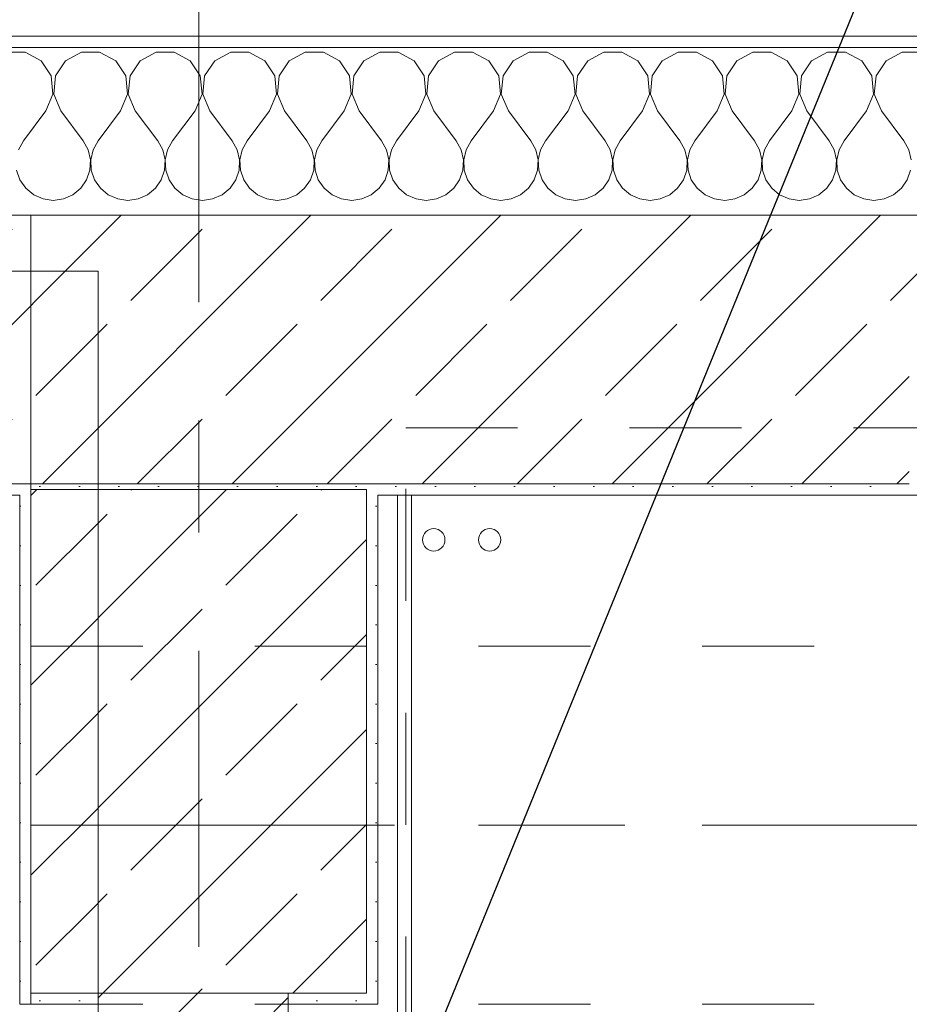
# Model space of a CAD drawing. Header units: metres. Extents: x -4 to 100, y -11 to 17.
# Tile 567 of 656: x 50.77 to 51.565, y 12.99 to 13.87. Entities that reach past the tile are written whole.
import ezdxf

# ---------------------------------------------------------------- set-up
doc = ezdxf.new("R2010")
doc.units = ezdxf.units.M
doc.header["$MEASUREMENT"] = 0
for name, pattern in [('Achse', [0.2, 0.1, -0.05, 0, -0.05]), ('Strichlinie doppelt', [0.546806, 0.264583, -0.105833, 0.070556, -0.105833]), ('Untersicht', [0.1, 0.075, -0.025]), ('Wipeout_Contour', [1, 0, -1])]:
    doc.linetypes.add(name, pattern=pattern)
for name, color, linetype in [('152 - Bemaßung_ Beschriftung.Ausbau', 7, 'Continuous'), ('451 - Universal.Achsen Raster', 7, 'Continuous'), ('603 - Struktur.Bodenplatte_ Decke Roh', 7, 'Continuous'), ('604 - Struktur.Wand Aussen', 7, 'Continuous'), ('605 - Struktur.Wand Innen', 7, 'Continuous'), ('607 - Struktur.Stütze', 7, 'Continuous'), ('608 - Struktur.Träger', 7, 'Continuous'), ('610 - Struktur.Treppe_ Rampe', 7, 'Continuous'), ('650 - Abdeckung.Fußboden Aufbau', 7, 'Continuous'), ('801 - HKLSE.Heizung_ Klima_ Lüftung', 7, 'Continuous'), ('Neubau_606 - Struktur.Wand Innen Ausbau', 7, 'Continuous'), ('Neubau_653 - Abdeckung.TB Verkofferung', 7, 'Continuous')]:
    doc.layers.add(name, color=color, linetype=linetype)
doc.styles.add('ERSTELLTER_STIL_2', font='txt')
doc.dimstyles.new('ERSTELLTER_STIL__5', dxfattribs={"dimtxt": 0.1, "dimasz": 0.0532, "dimexe": 0.18, "dimexo": 0.0625, "dimgap": 0, "dimtad": 1, "dimtih": 1, "dimtoh": 1, "dimzin": 0, "dimdsep": 46, "dimtxsty": 'ERSTELLTER_STIL_2', "dimblk": 'ARROWHEAD_2', "dimblk1": 'ARROWHEAD_2', "dimblk2": 'ARROWHEAD_2', "dimcen": 0.09, "dimse1": 1, "dimse2": 1, "dimclrd": 7, "dimclre": 7, "dimclrt": 7, "dimazin": 0, "dimtfac": 1, "dimtdec": 4, "dimtmove": 0, "dimatfit": 3, "dimfxl": 1, "dimtolj": 1, "dimtzin": 0, "dimarcsym": 0})
doc.dimstyles.new('ERSTELLTER_STIL__7', dxfattribs={"dimtxt": 0.18, "dimasz": 0.00912, "dimexe": 0.18, "dimexo": 0.0625, "dimgap": 0, "dimtad": 0, "dimtih": 1, "dimtoh": 1, "dimdec": 4, "dimzin": 0, "dimdsep": 46, "dimcen": 0.09, "dimadec": 0, "dimazin": 0, "dimtfac": 1, "dimtdec": 4, "dimtmove": 0, "dimatfit": 3, "dimldrblk": 'ARROWHEAD_11', "dimfxl": 1, "dimtolj": 1, "dimtzin": 0, "dimarcsym": 0})
doc.dimstyles.new('ERSTELLTER_STIL__8', dxfattribs={"dimtxt": 0.18, "dimasz": 0.03648, "dimexe": 0.18, "dimexo": 0.0625, "dimgap": 0, "dimtad": 0, "dimtih": 1, "dimtoh": 1, "dimdec": 4, "dimzin": 0, "dimdsep": 46, "dimcen": 0.09, "dimadec": 0, "dimazin": 0, "dimtfac": 1, "dimtdec": 4, "dimtmove": 0, "dimatfit": 3, "dimldrblk": 'ARROWHEAD_11', "dimfxl": 1, "dimtolj": 1, "dimtzin": 0, "dimarcsym": 0})
pattern_1 = [(45, (0, 0), (-0.08485281, 0.08485281), []), (45, (-0.04243, 0.04243), (-0.08485281, 0.08485281), [0.09, -0.03])]
pattern_2 = [(45, (0, 0), (-0.01767767, 0.01767767), [0, -0.025])]

# ---------------------------------------------------------------- blocks, each defined once
blk = doc.blocks.new('*X76')
at = {"layer": '604 - Struktur.Wand Aussen', "color": 7, "linetype": 'Continuous', "lineweight": 5}
for p, q in [((50.77479, 13.84066), (50.75855, 13.84066)), ((50.7891, 13.83299), (50.77479, 13.84066)), ((50.82521, 13.84066), (50.8109, 13.83299)), ((50.84145, 13.84066), (50.82521, 13.84066)), ((50.85576, 13.83299), (50.84145, 13.84066)), ((50.89188, 13.84066), (50.87757, 13.83299)), ((50.90812, 13.84066), (50.89188, 13.84066)), ((50.92243, 13.83299), (50.90812, 13.84066)), ((50.95855, 13.84066), (50.94424, 13.83299)), ((50.97479, 13.84066), (50.95855, 13.84066)), ((50.9891, 13.83299), (50.97479, 13.84066)), ((51.02521, 13.84066), (51.0109, 13.83299)), ((51.04145, 13.84066), (51.02521, 13.84066)), ((51.05576, 13.83299), (51.04145, 13.84066)), ((51.09188, 13.84066), (51.07757, 13.83299)), ((51.10812, 13.84066), (51.09188, 13.84066)), ((51.12243, 13.83299), (51.10812, 13.84066)), ((51.15855, 13.84066), (51.14424, 13.83299)), ((51.17479, 13.84066), (51.15855, 13.84066)), ((51.1891, 13.83299), (51.17479, 13.84066)), ((51.22521, 13.84066), (51.2109, 13.83299)), ((51.24145, 13.84066), (51.22521, 13.84066)), ((51.25576, 13.83299), (51.24145, 13.84066)), ((51.29188, 13.84066), (51.27757, 13.83299)), ((51.30812, 13.84066), (51.29188, 13.84066)), ((51.32243, 13.83299), (51.30812, 13.84066)), ((51.35855, 13.84066), (51.34424, 13.83299)), ((51.37479, 13.84066), (51.35855, 13.84066)), ((51.3891, 13.83299), (51.37479, 13.84066)), ((51.42521, 13.84066), (51.4109, 13.83299)), ((51.44145, 13.84066), (51.42521, 13.84066)), ((51.45576, 13.83299), (51.44145, 13.84066)), ((51.49188, 13.84066), (51.47757, 13.83299)), ((51.50812, 13.84066), (51.49188, 13.84066)), ((51.52243, 13.83299), (51.50812, 13.84066)), ((51.55855, 13.84066), (51.54424, 13.83299)), ((51.57479, 13.84066), (51.55855, 13.84066)), ((50.79808, 13.81947), (50.7891, 13.83299)), ((50.8109, 13.83299), (50.80192, 13.81947)), ((50.86475, 13.81947), (50.85576, 13.83299)), ((50.87757, 13.83299), (50.86858, 13.81947)), ((50.93142, 13.81947), (50.92243, 13.83299)), ((50.94424, 13.83299), (50.93525, 13.81947)), ((50.99808, 13.81947), (50.9891, 13.83299)), ((51.0109, 13.83299), (51.00192, 13.81947)), ((51.06475, 13.81947), (51.05576, 13.83299)), ((51.07757, 13.83299), (51.06858, 13.81947)), ((51.13142, 13.81947), (51.12243, 13.83299)), ((51.14424, 13.83299), (51.13525, 13.81947)), ((51.19808, 13.81947), (51.1891, 13.83299)), ((51.2109, 13.83299), (51.20192, 13.81947)), ((51.26475, 13.81947), (51.25576, 13.83299)), ((51.27757, 13.83299), (51.26858, 13.81947)), ((51.33142, 13.81947), (51.32243, 13.83299)), ((51.34424, 13.83299), (51.33525, 13.81947)), ((51.39808, 13.81947), (51.3891, 13.83299)), ((51.4109, 13.83299), (51.40192, 13.81947)), ((51.46475, 13.81947), (51.45576, 13.83299)), ((51.47757, 13.83299), (51.46858, 13.81947)), ((51.53142, 13.81947), (51.52243, 13.83299)), ((51.54424, 13.83299), (51.53525, 13.81947)), ((50.79962, 13.8033), (50.79808, 13.81947)), ((50.80192, 13.81947), (50.80038, 13.8033)), ((50.86629, 13.8033), (50.86475, 13.81947)), ((50.86858, 13.81947), (50.86705, 13.8033)), ((50.93295, 13.8033), (50.93142, 13.81947)), ((50.93525, 13.81947), (50.93371, 13.8033)), ((50.99962, 13.8033), (50.99808, 13.81947)), ((51.00192, 13.81947), (51.00038, 13.8033)), ((51.06629, 13.8033), (51.06475, 13.81947)), ((51.06858, 13.81947), (51.06705, 13.8033)), ((51.13295, 13.8033), (51.13142, 13.81947)), ((51.13525, 13.81947), (51.13371, 13.8033)), ((51.19962, 13.8033), (51.19808, 13.81947)), ((51.20192, 13.81947), (51.20038, 13.8033)), ((51.26629, 13.8033), (51.26475, 13.81947)), ((51.26858, 13.81947), (51.26705, 13.8033)), ((51.33295, 13.8033), (51.33142, 13.81947)), ((51.33525, 13.81947), (51.33371, 13.8033)), ((51.39962, 13.8033), (51.39808, 13.81947)), ((51.40192, 13.81947), (51.40038, 13.8033)), ((51.46629, 13.8033), (51.46475, 13.81947)), ((51.46858, 13.81947), (51.46705, 13.8033)), ((51.53295, 13.8033), (51.53142, 13.81947)), ((51.53525, 13.81947), (51.53371, 13.8033)), ((50.79333, 13.78833), (50.79962, 13.8033)), ((50.80038, 13.8033), (50.80667, 13.78833)), ((50.86, 13.78833), (50.86629, 13.8033)), ((50.86705, 13.8033), (50.87333, 13.78833)), ((50.92667, 13.78833), (50.93295, 13.8033)), ((50.93371, 13.8033), (50.94, 13.78833)), ((50.99333, 13.78833), (50.99962, 13.8033)), ((51.00038, 13.8033), (51.00667, 13.78833)), ((51.06, 13.78833), (51.06629, 13.8033)), ((51.06705, 13.8033), (51.07333, 13.78833)), ((51.12667, 13.78833), (51.13295, 13.8033)), ((51.13371, 13.8033), (51.14, 13.78833)), ((51.19333, 13.78833), (51.19962, 13.8033)), ((51.20038, 13.8033), (51.20667, 13.78833)), ((51.26, 13.78833), (51.26629, 13.8033)), ((51.26705, 13.8033), (51.27333, 13.78833)), ((51.32667, 13.78833), (51.33295, 13.8033)), ((51.33371, 13.8033), (51.34, 13.78833)), ((51.39333, 13.78833), (51.39962, 13.8033)), ((51.40038, 13.8033), (51.40667, 13.78833)), ((51.46, 13.78833), (51.46629, 13.8033)), ((51.46705, 13.8033), (51.47333, 13.78833)), ((51.52667, 13.78833), (51.53295, 13.8033)), ((51.53371, 13.8033), (51.54, 13.78833)), ((50.79333, 13.78833), (50.77333, 13.76167)), ((50.80667, 13.78833), (50.82667, 13.76167)), ((50.86, 13.78833), (50.84, 13.76167)), ((50.87333, 13.78833), (50.89333, 13.76167)), ((50.92667, 13.78833), (50.90667, 13.76167)), ((50.94, 13.78833), (50.96, 13.76167)), ((50.99333, 13.78833), (50.97333, 13.76167)), ((51.00667, 13.78833), (51.02667, 13.76167)), ((51.06, 13.78833), (51.04, 13.76167)), ((51.07333, 13.78833), (51.09333, 13.76167)), ((51.12667, 13.78833), (51.10667, 13.76167)), ((51.14, 13.78833), (51.16, 13.76167)), ((51.19333, 13.78833), (51.17333, 13.76167)), ((51.20667, 13.78833), (51.22667, 13.76167)), ((51.26, 13.78833), (51.24, 13.76167)), ((51.27333, 13.78833), (51.29333, 13.76167)), ((51.32667, 13.78833), (51.30667, 13.76167)), ((51.34, 13.78833), (51.36, 13.76167)), ((51.39333, 13.78833), (51.37333, 13.76167)), ((51.40667, 13.78833), (51.42667, 13.76167)), ((51.46, 13.78833), (51.44, 13.76167)), ((51.47333, 13.78833), (51.49333, 13.76167)), ((51.52667, 13.78833), (51.50667, 13.76167)), ((51.54, 13.78833), (51.56, 13.76167)), ((50.77333, 13.76167), (50.76888, 13.75362)), ((50.83112, 13.75362), (50.82667, 13.76167)), ((50.84, 13.76167), (50.83555, 13.75362)), ((50.89778, 13.75362), (50.89333, 13.76167)), ((50.90667, 13.76167), (50.90222, 13.75362)), ((50.96445, 13.75362), (50.96, 13.76167)), ((50.97333, 13.76167), (50.96888, 13.75362)), ((51.03112, 13.75362), (51.02667, 13.76167)), ((51.04, 13.76167), (51.03555, 13.75362)), ((51.09778, 13.75362), (51.09333, 13.76167)), ((51.10667, 13.76167), (51.10222, 13.75362)), ((51.16445, 13.75362), (51.16, 13.76167)), ((51.17333, 13.76167), (51.16888, 13.75362)), ((51.23112, 13.75362), (51.22667, 13.76167)), ((51.24, 13.76167), (51.23555, 13.75362)), ((51.29778, 13.75362), (51.29333, 13.76167)), ((51.30667, 13.76167), (51.30222, 13.75362)), ((51.36445, 13.75362), (51.36, 13.76167)), ((51.37333, 13.76167), (51.36888, 13.75362)), ((51.43112, 13.75362), (51.42667, 13.76167)), ((51.44, 13.76167), (51.43555, 13.75362)), ((51.49778, 13.75362), (51.49333, 13.76167)), ((51.50667, 13.76167), (51.50222, 13.75362)), ((51.56445, 13.75362), (51.56, 13.76167)), ((50.8332, 13.74466), (50.83112, 13.75362)), ((50.83555, 13.75362), (50.83347, 13.74466)), ((50.89987, 13.74466), (50.89778, 13.75362)), ((50.90222, 13.75362), (50.90013, 13.74466)), ((50.96653, 13.74466), (50.96445, 13.75362)), ((50.96888, 13.75362), (50.9668, 13.74466)), ((51.0332, 13.74466), (51.03112, 13.75362)), ((51.03555, 13.75362), (51.03347, 13.74466)), ((51.09987, 13.74466), (51.09778, 13.75362)), ((51.10222, 13.75362), (51.10013, 13.74466)), ((51.16653, 13.74466), (51.16445, 13.75362)), ((51.16888, 13.75362), (51.1668, 13.74466)), ((51.2332, 13.74466), (51.23112, 13.75362)), ((51.23555, 13.75362), (51.23347, 13.74466)), ((51.29987, 13.74466), (51.29778, 13.75362)), ((51.30222, 13.75362), (51.30013, 13.74466)), ((51.36653, 13.74466), (51.36445, 13.75362)), ((51.36888, 13.75362), (51.3668, 13.74466)), ((51.4332, 13.74466), (51.43112, 13.75362)), ((51.43555, 13.75362), (51.43347, 13.74466)), ((51.49987, 13.74466), (51.49778, 13.75362)), ((51.50222, 13.75362), (51.50013, 13.74466)), ((51.56653, 13.74466), (51.56445, 13.75362)), ((50.83275, 13.73547), (50.8332, 13.74466)), ((50.83347, 13.74466), (50.83391, 13.73547)), ((50.89942, 13.73547), (50.89987, 13.74466)), ((50.90013, 13.74466), (50.90058, 13.73547)), ((50.96609, 13.73547), (50.96653, 13.74466)), ((50.9668, 13.74466), (50.96725, 13.73547)), ((51.03275, 13.73547), (51.0332, 13.74466)), ((51.03347, 13.74466), (51.03391, 13.73547)), ((51.09942, 13.73547), (51.09987, 13.74466)), ((51.10013, 13.74466), (51.10058, 13.73547)), ((51.16609, 13.73547), (51.16653, 13.74466)), ((51.1668, 13.74466), (51.16725, 13.73547)), ((51.23275, 13.73547), (51.2332, 13.74466)), ((51.23347, 13.74466), (51.23391, 13.73547)), ((51.29942, 13.73547), (51.29987, 13.74466)), ((51.30013, 13.74466), (51.30058, 13.73547)), ((51.36609, 13.73547), (51.36653, 13.74466)), ((51.3668, 13.74466), (51.36725, 13.73547)), ((51.43275, 13.73547), (51.4332, 13.74466)), ((51.43347, 13.74466), (51.43391, 13.73547)), ((51.49942, 13.73547), (51.49987, 13.74466)), ((51.50013, 13.74466), (51.50058, 13.73547)), ((50.76725, 13.73547), (50.77019, 13.72676)), ((50.82981, 13.72676), (50.83275, 13.73547)), ((50.83391, 13.73547), (50.83685, 13.72676)), ((50.89648, 13.72676), (50.89942, 13.73547)), ((50.90058, 13.73547), (50.90352, 13.72676)), ((50.96315, 13.72676), (50.96609, 13.73547)), ((50.96725, 13.73547), (50.97019, 13.72676)), ((51.02981, 13.72676), (51.03275, 13.73547)), ((51.03391, 13.73547), (51.03685, 13.72676)), ((51.09648, 13.72676), (51.09942, 13.73547)), ((51.10058, 13.73547), (51.10352, 13.72676)), ((51.16315, 13.72676), (51.16609, 13.73547)), ((51.16725, 13.73547), (51.17019, 13.72676)), ((51.22981, 13.72676), (51.23275, 13.73547)), ((51.23391, 13.73547), (51.23685, 13.72676)), ((51.29648, 13.72676), (51.29942, 13.73547)), ((51.30058, 13.73547), (51.30352, 13.72676)), ((51.36315, 13.72676), (51.36609, 13.73547)), ((51.36725, 13.73547), (51.37019, 13.72676)), ((51.42981, 13.72676), (51.43275, 13.73547)), ((51.43391, 13.73547), (51.43685, 13.72676)), ((51.49648, 13.72676), (51.49942, 13.73547)), ((51.50058, 13.73547), (51.50352, 13.72676)), ((51.56315, 13.72676), (51.56609, 13.73547)), ((50.77019, 13.72676), (50.77539, 13.71918)), ((50.82461, 13.71918), (50.82981, 13.72676)), ((50.83685, 13.72676), (50.84206, 13.71918)), ((50.89127, 13.71918), (50.89648, 13.72676)), ((50.90352, 13.72676), (50.90873, 13.71918)), ((50.95794, 13.71918), (50.96315, 13.72676)), ((50.97019, 13.72676), (50.97539, 13.71918)), ((51.02461, 13.71918), (51.02981, 13.72676)), ((51.03685, 13.72676), (51.04206, 13.71918)), ((51.09127, 13.71918), (51.09648, 13.72676)), ((51.10352, 13.72676), (51.10873, 13.71918)), ((51.15794, 13.71918), (51.16315, 13.72676)), ((51.17019, 13.72676), (51.17539, 13.71918)), ((51.22461, 13.71918), (51.22981, 13.72676)), ((51.23685, 13.72676), (51.24206, 13.71918)), ((51.29127, 13.71918), (51.29648, 13.72676)), ((51.30352, 13.72676), (51.30873, 13.71918)), ((51.35794, 13.71918), (51.36315, 13.72676)), ((51.37019, 13.72676), (51.37539, 13.71918)), ((51.42461, 13.71918), (51.42981, 13.72676)), ((51.43685, 13.72676), (51.44206, 13.71918)), ((51.49127, 13.71918), (51.49648, 13.72676)), ((51.50352, 13.72676), (51.50873, 13.71918)), ((51.55794, 13.71918), (51.56315, 13.72676)), ((50.77539, 13.71918), (50.78248, 13.71331)), ((50.81752, 13.71331), (50.82461, 13.71918)), ((50.84206, 13.71918), (50.84914, 13.71331)), ((50.88419, 13.71331), (50.89127, 13.71918)), ((50.90873, 13.71918), (50.91581, 13.71331)), ((50.95086, 13.71331), (50.95794, 13.71918)), ((50.97539, 13.71918), (50.98248, 13.71331)), ((51.01752, 13.71331), (51.02461, 13.71918)), ((51.04206, 13.71918), (51.04914, 13.71331)), ((51.08419, 13.71331), (51.09127, 13.71918)), ((51.10873, 13.71918), (51.11581, 13.71331)), ((51.15086, 13.71331), (51.15794, 13.71918)), ((51.17539, 13.71918), (51.18248, 13.71331)), ((51.21752, 13.71331), (51.22461, 13.71918)), ((51.24206, 13.71918), (51.24914, 13.71331)), ((51.28419, 13.71331), (51.29127, 13.71918)), ((51.30873, 13.71918), (51.31581, 13.71331)), ((51.35086, 13.71331), (51.35794, 13.71918)), ((51.37539, 13.71918), (51.38248, 13.71331)), ((51.41752, 13.71331), (51.42461, 13.71918)), ((51.44206, 13.71918), (51.44914, 13.71331)), ((51.48419, 13.71331), (51.49127, 13.71918)), ((51.50873, 13.71918), (51.51581, 13.71331)), ((51.55086, 13.71331), (51.55794, 13.71918)), ((50.78248, 13.71331), (50.79089, 13.7096)), ((50.79089, 13.7096), (50.8, 13.70833)), ((50.8, 13.70833), (50.80911, 13.7096)), ((50.80911, 13.7096), (50.81752, 13.71331)), ((50.84914, 13.71331), (50.85756, 13.7096)), ((50.85756, 13.7096), (50.86667, 13.70833)), ((50.86667, 13.70833), (50.87578, 13.7096)), ((50.87578, 13.7096), (50.88419, 13.71331)), ((50.91581, 13.71331), (50.92422, 13.7096)), ((50.92422, 13.7096), (50.93333, 13.70833)), ((50.93333, 13.70833), (50.94244, 13.7096)), ((50.94244, 13.7096), (50.95086, 13.71331)), ((50.98248, 13.71331), (50.99089, 13.7096)), ((50.99089, 13.7096), (51, 13.70833)), ((51, 13.70833), (51.00911, 13.7096)), ((51.00911, 13.7096), (51.01752, 13.71331)), ((51.04914, 13.71331), (51.05756, 13.7096)), ((51.05756, 13.7096), (51.06667, 13.70833)), ((51.06667, 13.70833), (51.07578, 13.7096)), ((51.07578, 13.7096), (51.08419, 13.71331)), ((51.11581, 13.71331), (51.12422, 13.7096)), ((51.12422, 13.7096), (51.13333, 13.70833)), ((51.13333, 13.70833), (51.14244, 13.7096)), ((51.14244, 13.7096), (51.15086, 13.71331)), ((51.18248, 13.71331), (51.19089, 13.7096)), ((51.19089, 13.7096), (51.2, 13.70833)), ((51.2, 13.70833), (51.20911, 13.7096)), ((51.20911, 13.7096), (51.21752, 13.71331)), ((51.24914, 13.71331), (51.25756, 13.7096)), ((51.25756, 13.7096), (51.26667, 13.70833)), ((51.26667, 13.70833), (51.27578, 13.7096)), ((51.27578, 13.7096), (51.28419, 13.71331)), ((51.31581, 13.71331), (51.32422, 13.7096)), ((51.32422, 13.7096), (51.33333, 13.70833)), ((51.33333, 13.70833), (51.34244, 13.7096)), ((51.34244, 13.7096), (51.35086, 13.71331)), ((51.38248, 13.71331), (51.39089, 13.7096)), ((51.39089, 13.7096), (51.4, 13.70833)), ((51.4, 13.70833), (51.40911, 13.7096)), ((51.40911, 13.7096), (51.41752, 13.71331)), ((51.44914, 13.71331), (51.45756, 13.7096)), ((51.45756, 13.7096), (51.46667, 13.70833)), ((51.46667, 13.70833), (51.47578, 13.7096)), ((51.47578, 13.7096), (51.48419, 13.71331)), ((51.51581, 13.71331), (51.52422, 13.7096)), ((51.52422, 13.7096), (51.53333, 13.70833)), ((51.53333, 13.70833), (51.54244, 13.7096)), ((51.54244, 13.7096), (51.55086, 13.71331))]:
    blk.add_line(p, q, dxfattribs=at)
blk = doc.blocks.new('ARROWHEAD_11')
at = {"color": 0, "linetype": 'Continuous', "lineweight": 0}
blk.add_line((0, 0), (-1, 0), dxfattribs=at)
at = {"color": 0, "linetype": 'Continuous', "lineweight": 0, "const_width": 0.25, "flags": 128}
blk.add_lwpolyline([(-0.125, 0, 1), (0.125, 0, 1)], format="xyb", close=True, dxfattribs=at)
blk = doc.blocks.new('*D308')
at = {"layer": '152 - Bemaßung_ Beschriftung.Ausbau', "color": 7, "linetype": 'Continuous', "lineweight": 5}
for p, q in [((46.71, 14.8025), (46.71, 14.9075)), ((46.73021, 14.89), (46.68979, 14.82)), ((51.58521, 14.89), (51.54479, 14.82)), ((44.31, 14.855), (46.71, 14.855)), ((46.71, 14.855), (51.565, 14.855))]:
    blk.add_line(p, q, dxfattribs=at)
at = {"layer": '152 - Bemaßung_ Beschriftung.Ausbau', "color": 7, "lineweight": 5, "insert": (48.97943, 14.85559), "char_height": 0.1, "attachment_point": 7, "style": 'ERSTELLTER_STIL_2'}
blk.add_mtext('\\A1;{\\pql;\\fArial|b0|i0|c0|p38;4,85\\fArial|b0|i0|c0|p38;\\A1{\\H.66x;\\S5^  ;}}', dxfattribs=at)
blk = doc.blocks.new('ARROWHEAD_2')
at = {"color": 0, "linetype": 'Continuous', "lineweight": 0}
for p, q in [((-0.378, -0.655), (0.378, 0.655)), ((0, 0), (-1, 0))]:
    blk.add_line(p, q, dxfattribs=at)
blk = doc.blocks.new('*D309')
at = {"layer": '152 - Bemaßung_ Beschriftung.Ausbau', "color": 7, "linetype": 'Continuous', "lineweight": 5}
for p, q in [((51.565, 14.8025), (51.565, 14.9075)), ((51.58521, 14.89), (51.54479, 14.82)), ((53.98521, 14.89), (53.94479, 14.82)), ((46.71, 14.855), (51.565, 14.855)), ((51.565, 14.855), (53.965, 14.855))]:
    blk.add_line(p, q, dxfattribs=at)
at = {"layer": '152 - Bemaßung_ Beschriftung.Ausbau', "color": 7, "lineweight": 5, "char_height": 0.1, "attachment_point": 7, "style": 'ERSTELLTER_STIL_2'}
for s, insert in [('\\A1;{\\pql;\\fArial|b0|i0|c0|p38;2,40}', (52.63197, 14.875)), ('\\A1;{\\pql;\\fArial|b0|i0|c0|p38;2,01}', (52.63197, 14.735))]:
    blk.add_mtext(s, dxfattribs=dict(at, insert=insert))
blk = doc.blocks.new('*D342')
at = {"layer": '152 - Bemaßung_ Beschriftung.Ausbau', "color": 7, "linetype": 'Continuous', "lineweight": 5}
for p, q in [((47.41003, 15.3025), (47.41003, 15.4075)), ((47.43023, 15.39), (47.38982, 15.32)), ((50.86023, 15.39), (50.81982, 15.32)), ((47.24003, 15.355), (47.41003, 15.355)), ((47.41003, 15.355), (50.84003, 15.355))]:
    blk.add_line(p, q, dxfattribs=at)
at = {"layer": '152 - Bemaßung_ Beschriftung.Ausbau', "color": 7, "lineweight": 5, "char_height": 0.1, "attachment_point": 7, "style": 'ERSTELLTER_STIL_2'}
for s, insert in [('\\A1;{\\pql;\\fArial|b0|i0|c0|p38;3,43}', (48.91611, 15.375)), ('\\A1;{\\pql;\\fArial|b0|i0|c0|p38;17}', (50.66802, 15.375))]:
    blk.add_mtext(s, dxfattribs=dict(at, insert=insert))
blk = doc.blocks.new('*D343')
at = {"layer": '152 - Bemaßung_ Beschriftung.Ausbau', "color": 7, "linetype": 'Continuous', "lineweight": 5}
for p, q in [((50.84003, 15.3025), (50.84003, 15.4075)), ((50.86023, 15.39), (50.81982, 15.32)), ((51.03023, 15.39), (50.98982, 15.32)), ((47.41003, 15.355), (50.84003, 15.355)), ((50.84003, 15.355), (51.01003, 15.355))]:
    blk.add_line(p, q, dxfattribs=at)
blk = doc.blocks.new('*D344')
at = {"layer": '152 - Bemaßung_ Beschriftung.Ausbau', "color": 7, "linetype": 'Continuous', "lineweight": 5}
for p, q in [((51.01003, 15.3025), (51.01003, 15.4075)), ((51.03023, 15.39), (50.98982, 15.32)), ((54.4802, 15.39), (54.43978, 15.32)), ((50.84003, 15.355), (51.01003, 15.355)), ((51.01003, 15.355), (54.45999, 15.355))]:
    blk.add_line(p, q, dxfattribs=at)
at = {"layer": '152 - Bemaßung_ Beschriftung.Ausbau', "color": 7, "lineweight": 5, "char_height": 0.1, "attachment_point": 7, "style": 'ERSTELLTER_STIL_2'}
for s, insert in [('\\A1;{\\pql;\\fArial|b0|i0|c0|p38;3,45}', (52.52609, 15.375)), ('\\A1;{\\pql;\\fArial|b0|i0|c0|p38;14}', (54.28799, 15.375))]:
    blk.add_mtext(s, dxfattribs=dict(at, insert=insert))
blk = doc.blocks.new('*D345')
at = {"layer": '152 - Bemaßung_ Beschriftung.Ausbau', "color": 7, "linetype": 'Continuous', "lineweight": 5}
for p, q in [((54.45999, 15.3025), (54.45999, 15.4075)), ((54.4802, 15.39), (54.43978, 15.32)), ((54.6202, 15.39), (54.57978, 15.32)), ((51.01003, 15.355), (54.45999, 15.355)), ((54.45999, 15.355), (54.59999, 15.355))]:
    blk.add_line(p, q, dxfattribs=at)
blk = doc.blocks.new('*D381')
at = {"layer": '152 - Bemaßung_ Beschriftung.Ausbau', "color": 7, "linetype": 'Continuous', "lineweight": 5}
for p, q in [((47.47999, 15.8025), (47.47999, 15.9075)), ((47.5002, 15.89), (47.45978, 15.82)), ((50.8002, 15.89), (50.75978, 15.82)), ((47.17999, 15.855), (47.47999, 15.855)), ((47.47999, 15.855), (50.77999, 15.855))]:
    blk.add_line(p, q, dxfattribs=at)
at = {"layer": '152 - Bemaßung_ Beschriftung.Ausbau', "color": 7, "lineweight": 5, "insert": (48.99696, 15.875), "char_height": 0.1, "attachment_point": 7, "style": 'ERSTELLTER_STIL_2'}
blk.add_mtext('\\A1;{\\pql;\\fArial|b0|i0|c0|p38;3,30}', dxfattribs=at)
blk = doc.blocks.new('*D382')
at = {"layer": '152 - Bemaßung_ Beschriftung.Ausbau', "color": 7, "linetype": 'Continuous', "lineweight": 5}
for p, q in [((50.77999, 15.8025), (50.77999, 15.9075)), ((50.8002, 15.89), (50.75978, 15.82)), ((51.1002, 15.89), (51.05978, 15.82)), ((47.47999, 15.855), (50.77999, 15.855)), ((50.77999, 15.855), (51.07999, 15.855))]:
    blk.add_line(p, q, dxfattribs=at)
at = {"layer": '152 - Bemaßung_ Beschriftung.Ausbau', "color": 7, "lineweight": 5, "insert": (50.8541, 15.875), "char_height": 0.1, "attachment_point": 7, "style": 'ERSTELLTER_STIL_2'}
blk.add_mtext('\\A1;{\\pql;\\fArial|b0|i0|c0|p38;30}', dxfattribs=at)
blk = doc.blocks.new('*D383')
at = {"layer": '152 - Bemaßung_ Beschriftung.Ausbau', "color": 7, "linetype": 'Continuous', "lineweight": 5}
for p, q in [((51.07999, 15.8025), (51.07999, 15.9075)), ((51.1002, 15.89), (51.05978, 15.82)), ((54.4002, 15.89), (54.35978, 15.82)), ((50.77999, 15.855), (51.07999, 15.855)), ((51.07999, 15.855), (54.37999, 15.855))]:
    blk.add_line(p, q, dxfattribs=at)
at = {"layer": '152 - Bemaßung_ Beschriftung.Ausbau', "color": 7, "lineweight": 5, "insert": (52.59696, 15.875), "char_height": 0.1, "attachment_point": 7, "style": 'ERSTELLTER_STIL_2'}
blk.add_mtext('\\A1;{\\pql;\\fArial|b0|i0|c0|p38;3,30}', dxfattribs=at)
blk = doc.blocks.new('*D384')
at = {"layer": '152 - Bemaßung_ Beschriftung.Ausbau', "color": 7, "linetype": 'Continuous', "lineweight": 5}
for p, q in [((54.37999, 15.8025), (54.37999, 15.9075)), ((54.4002, 15.89), (54.35978, 15.82)), ((54.7002, 15.89), (54.65978, 15.82)), ((51.07999, 15.855), (54.37999, 15.855)), ((54.37999, 15.855), (54.67999, 15.855))]:
    blk.add_line(p, q, dxfattribs=at)
at = {"layer": '152 - Bemaßung_ Beschriftung.Ausbau', "color": 7, "lineweight": 5, "insert": (54.4541, 15.875), "char_height": 0.1, "attachment_point": 7, "style": 'ERSTELLTER_STIL_2'}
blk.add_mtext('\\A1;{\\pql;\\fArial|b0|i0|c0|p38;30}', dxfattribs=at)

msp = doc.modelspace()

# ---------------------------------------------------------------- hatches: boundary and pattern name
at = {"layer": '604 - Struktur.Wand Aussen', "linetype": 'Continuous', "lineweight": 0, "true_color": 0x000000}
h = msp.add_hatch(dxfattribs=at)
h.set_pattern_fill('Verputz_0001', color=18, style=0, pattern_type=2)
h.set_pattern_definition([(0, (0, 0), (0, 0.08660254), [0, -0.05]), (0, (0.025, 0.0433), (0, 0.08660254), [0, -0.05])])
h.paths.add_polyline_path([(51.655, 13.855), (50.20599, 13.855), (50.20599, 13.845), (51.655, 13.845)])
h = msp.add_hatch(dxfattribs=at)
h.set_pattern_fill('Gips_0001', color=18, style=0, pattern_type=2)
h.set_pattern_definition(pattern_2)
h.paths.add_polyline_path([(51.08999, 13.455), (51.08999, 13.445), (51.565, 13.445), (51.565, 13.455)])
at = {"layer": '607 - Struktur.Stütze', "linetype": 'Continuous', "lineweight": 0, "true_color": 0x000000}
h = msp.add_hatch(dxfattribs=at)
h.set_pattern_fill('Gips_0001', color=18, style=0, pattern_type=2)
h.set_pattern_definition(pattern_2)
h.paths.add_polyline_path([(51.01002, 12.98998), (51.08999, 12.98998), (51.08999, 13.445), (51.07999, 13.445), (51.07999, 12.99998), (51.01002, 12.99998)])
at = {"layer": 'Neubau_606 - Struktur.Wand Innen Ausbau', "linetype": 'Continuous', "lineweight": 0, "true_color": 0x000000}
h = msp.add_hatch(dxfattribs=at)
h.set_pattern_fill('Gips_0001', color=18, style=0, pattern_type=2)
h.set_pattern_definition(pattern_2)
h.paths.add_polyline_path([(51.12003, 12.70248), (51.12003, 13.445), (51.10753, 13.445), (51.10753, 12.70248)])

# ---------------------------------------------------------------- linework, layer by layer
at = {"layer": '451 - Universal.Achsen Raster', "color": 160, "linetype": 'Strichlinie doppelt', "lineweight": 9, "true_color": 0x3232ff}
msp.add_line((50.92999, -10.585), (50.92999, 16.355), dxfattribs=at)
at = {"layer": '604 - Struktur.Wand Aussen', "color": 7, "linetype": 'Continuous', "lineweight": 5}
msp.add_line((51.625, 13.845), (50.23599, 13.845), dxfattribs=at)
at = {"layer": '604 - Struktur.Wand Aussen', "color": 7, "linetype": 'Continuous', "lineweight": 13}
msp.add_line((51.625, 13.695), (50.25199, 13.695), dxfattribs=at)
at = {"layer": '604 - Struktur.Wand Aussen', "color": 7, "linetype": 'Continuous', "lineweight": 5, "flags": 128}
for points in [[(51.655, 13.855), (50.20599, 13.855)], [(51.08999, 13.445), (51.565, 13.445)]]:
    msp.add_lwpolyline(points, dxfattribs=at)
at = {"layer": '605 - Struktur.Wand Innen', "color": 7, "linetype": 'Continuous', "lineweight": 18, "flags": 128}
msp.add_lwpolyline([(51.01002, 8.49998), (51.01002, 12.99998)], dxfattribs=at)
at = {"layer": '607 - Struktur.Stütze', "color": 7, "linetype": 'Continuous', "lineweight": 5, "flags": 128}
msp.add_lwpolyline([(51.01002, 12.98998), (51.08999, 12.98998), (51.08999, 13.445)], dxfattribs=at)
at = {"layer": '650 - Abdeckung.Fußboden Aufbau', "color": 7, "linetype": 'Continuous', "lineweight": 13, "flags": 128}
for points in [[(54.36999, 8.24), (54.36999, 8.50998), (54.45999, 8.50998), (54.45999, 12.98998), (54.36999, 12.98998), (54.36999, 13.445), (51.08999, 13.445), (51.08999, 12.98998), (51.01002, 12.98998)], [(51.01002, 12.98998), (51.01002, 8.50998), (51.08999, 8.50998), (51.08999, 8.24), (52.14, 8.24)]]:
    msp.add_lwpolyline(points, dxfattribs=at)
at = {"layer": '801 - HKLSE.Heizung_ Klima_ Lüftung', "color": 7, "linetype": 'Continuous', "lineweight": 5}
for centre in [(51.13999, 13.405), (51.18999, 13.405)]:
    msp.add_circle(centre, 0.01, dxfattribs=at)
at = {"layer": 'Neubau_606 - Struktur.Wand Innen Ausbau', "color": 1, "linetype": 'Continuous', "lineweight": 5}
msp.add_line((51.10753, 12.75248), (51.10753, 13.445), dxfattribs=at)
at = {"layer": 'Neubau_606 - Struktur.Wand Innen Ausbau', "color": 1, "linetype": 'Continuous', "lineweight": 5, "flags": 128}
msp.add_lwpolyline([(51.12003, 12.68998), (51.12003, 13.445)], dxfattribs=at)
at = {"layer": 'Neubau_653 - Abdeckung.TB Verkofferung', "color": 1, "linetype": 'Untersicht', "lineweight": 9}
for p, q in [((51.11499, 13.50498), (62.02503, 13.50498)), ((51.11499, 12.95048), (51.11499, 13.50498))]:
    msp.add_line(p, q, dxfattribs=at)

# ---------------------------------------------------------------- block references
at = {"layer": '604 - Struktur.Wand Aussen', "color": 7, "lineweight": 18}
msp.add_blockref('*X76', (0, 0), dxfattribs=at)

# ---------------------------------------------------------------- dimensions: what is measured, and where the dimension line sits
at = {"layer": '152 - Bemaßung_ Beschriftung.Ausbau', "color": 7, "linetype": 'Continuous', "lineweight": 5}
for base, p1, p2, picture, middle in [((54.67999, 15.855), (54.37999, 13.44998), (54.67999, 13.44998), '*D384', (54.53034, 15.925)), ((54.59999, 15.355), (54.45999, 10.54999), (54.59999, 10.54999), '*D345', (54.36422, 15.425))]:
    dim = msp.add_linear_dim(base=base, p1=p1, p2=p2, angle=0, dimstyle='ERSTELLTER_STIL__5', dxfattribs=at)
    dim.commit()
    dim.dimension.update_dxf_attribs({"geometry": picture, "text_midpoint": middle, "dimtype": 160})

# ---------------------------------------------------------------- leaders
at = {"layer": '152 - Bemaßung_ Beschriftung.Ausbau', "color": 92, "linetype": 'Continuous', "lineweight": 9, "true_color": 0x00be00, "annotation_type": 0, "has_hookline": 1, "hookline_direction": 0, "text_width": 0.99348}
msp.add_leader([(49.82273, 13.79911), (50.08713, 14.43409), (50.22789, 14.43409)], dimstyle='ERSTELLTER_STIL__7', dxfattribs=at)
at = {"layer": '152 - Bemaßung_ Beschriftung.Ausbau', "color": 7, "linetype": 'Continuous', "lineweight": 9, "annotation_type": 0, "has_hookline": 1, "hookline_direction": 0, "text_width": 0.96535}
msp.add_leader([(50.94935, 12.4902), (51.74259, 14.43409), (51.79259, 14.43409)], dimstyle='ERSTELLTER_STIL__8', dxfattribs=at)

# ---------------------------------------------------------------- wipeouts: each hides what was drawn before it
at = {"color": 254, "linetype": 'Wipeout_Contour', "lineweight": 0, "ltscale": 354.546897}
msp.add_wipeout([(50.84003, 13.64498), (47.41003, 13.64498), (47.41003, 12.02498), (49.03002, 12.02498), (49.22002, 12.02498), (49.22002, 11.88498), (50.84003, 11.88498)], dxfattribs=at).dxf.layer = '610 - Struktur.Treppe_ Rampe'

# ---------------------------------------------------------------- next in the draw order: hatches: boundary and pattern name
at = {"layer": '604 - Struktur.Wand Aussen', "linetype": 'Continuous', "lineweight": 0, "true_color": 0x000000}
h = msp.add_hatch(dxfattribs=at)
h.set_pattern_fill('Beton__Stahlbeton_0001', color=18, style=0, pattern_type=2)
h.set_pattern_definition(pattern_1)
h.paths.add_polyline_path([(50.25199, 13.61), (50.28199, 13.61), (50.29199, 13.61), (50.29199, 13.455), (51.565, 13.455), (51.565, 13.505), (51.565, 13.575), (51.625, 13.575), (51.625, 13.695), (50.25199, 13.695)])
at = {"layer": '605 - Struktur.Wand Innen', "linetype": 'Continuous', "lineweight": 0, "true_color": 0x000000}
h = msp.add_hatch(dxfattribs=at)
h.set_pattern_fill('Beton__Stahlbeton_0001', color=18, style=0, pattern_type=2)
h.set_pattern_definition(pattern_1)
h.paths.add_polyline_path([(50.84003, 8.49998), (51.01002, 8.49998), (51.01002, 12.99998), (50.84003, 12.99998)])
at = {"layer": '607 - Struktur.Stütze', "linetype": 'Continuous', "lineweight": 0, "true_color": 0x000000}
h = msp.add_hatch(dxfattribs=at)
h.set_pattern_fill('Gips_0001', color=18, style=0, pattern_type=2)
h.set_pattern_definition(pattern_2)
h.paths.add_polyline_path([(50.76999, 13.455), (50.76999, 13.445), (50.77999, 13.445), (50.77999, 13.44998), (51.07999, 13.44998), (51.07999, 13.445), (51.08999, 13.445), (51.08999, 13.455)])
h = msp.add_hatch(dxfattribs=at)
h.set_pattern_fill('Gips_0001', color=18, style=0, pattern_type=2)
h.set_pattern_definition(pattern_2)
h.paths.add_polyline_path([(50.77999, 13.445), (50.76999, 13.445), (50.76999, 12.98998), (50.84003, 12.98998), (50.84003, 12.99998), (50.77999, 12.99998)])
h = msp.add_hatch(dxfattribs=at)
h.set_pattern_fill('Beton__Stahlbeton_0001', color=18, style=0, pattern_type=2)
h.set_pattern_definition(pattern_1)
h.paths.add_polyline_path([(50.77999, 12.99998), (51.07999, 12.99998), (51.07999, 13.44998), (50.77999, 13.44998)])

# ---------------------------------------------------------------- next in the draw order: linework, layer by layer
at = {"layer": '451 - Universal.Achsen Raster', "color": 160, "linetype": 'Strichlinie doppelt', "lineweight": 9, "true_color": 0x3232ff}
msp.add_line((64.93502, 13.14998), (-3.175, 13.14998), dxfattribs=at)
at = {"layer": '603 - Struktur.Bodenplatte_ Decke Roh', "color": 7, "linetype": 'Continuous', "lineweight": 18, "flags": 128}
msp.add_lwpolyline([(62.27503, 0.005), (62.27503, 13.695), (50.77999, 13.695), (50.77999, 13.455), (50.77999, 12.99998), (50.84003, 12.99998), (50.84003, 8.58498), (49.03002, 8.58498), (49.03002, 8.72498), (47.41003, 8.72498), (47.41003, 12.99998), (47.47999, 12.99998), (47.47999, 13.455), (47.47999, 13.695), (14.77999, 13.695)], dxfattribs=at)
at = {"layer": '604 - Struktur.Wand Aussen', "color": 7, "linetype": 'Continuous', "lineweight": 13}
msp.add_line((50.29199, 13.455), (51.565, 13.455), dxfattribs=at)
at = {"layer": '604 - Struktur.Wand Aussen', "color": 7, "linetype": 'Continuous', "lineweight": 5, "flags": 128}
msp.add_lwpolyline([(50.29199, 13.445), (50.76999, 13.445)], dxfattribs=at)
at = {"layer": '605 - Struktur.Wand Innen', "color": 7, "linetype": 'Continuous', "lineweight": 18, "flags": 128}
msp.add_lwpolyline([(50.84003, 12.99998), (50.84003, 8.49998)], dxfattribs=at)
at = {"layer": '607 - Struktur.Stütze', "color": 7, "linetype": 'Continuous', "lineweight": 5, "flags": 128}
msp.add_lwpolyline([(50.76999, 13.445), (50.76999, 12.98998), (50.84003, 12.98998)], dxfattribs=at)
at = {"layer": '607 - Struktur.Stütze', "color": 7, "linetype": 'Continuous', "lineweight": 13, "flags": 128}
msp.add_lwpolyline([(50.77999, 12.99998), (51.07999, 12.99998), (51.07999, 13.44998), (50.77999, 13.44998)], close=True, dxfattribs=at)
at = {"layer": '608 - Struktur.Träger', "color": 7, "linetype": 'Untersicht', "lineweight": 13}
for p, q in [((50.77999, 13.30998), (61.87999, 13.30998)), ((50.77999, 12.98998), (50.77999, 13.30998)), ((50.77999, 12.98998), (61.87999, 12.98998))]:
    msp.add_line(p, q, dxfattribs=at)
at = {"layer": '608 - Struktur.Träger', "color": 7, "linetype": 'Achse', "lineweight": 9}
msp.add_line((50.77999, 13.14998), (61.87999, 13.14998), dxfattribs=at)
at = {"layer": '610 - Struktur.Treppe_ Rampe', "color": 7, "linetype": 'Continuous', "lineweight": 13}
for p, q in [((50.84003, 13.64498), (47.41003, 13.64498)), ((50.84003, 13.64498), (47.41003, 13.64498)), ((50.84003, 11.88498), (50.84003, 13.64498)), ((50.84003, 11.88498), (50.84003, 13.64498))]:
    msp.add_line(p, q, dxfattribs=at)

# ---------------------------------------------------------------- next in the draw order: dimensions: what is measured, and where the dimension line sits
at = {"layer": '152 - Bemaßung_ Beschriftung.Ausbau', "color": 7, "linetype": 'Continuous', "lineweight": 5}
for base, p1, p2, picture, middle in [((50.77999, 15.855), (47.47999, 12.99998), (50.77999, 13.44998), '*D381', (49.12684, 15.925)), ((51.07999, 15.855), (50.77999, 13.44998), (51.07999, 13.44998), '*D382', (50.93034, 15.925)), ((54.37999, 15.855), (51.07999, 13.44998), (54.37999, 13.44998), '*D383', (52.72684, 15.925)), ((50.84003, 15.355), (47.41003, 10.73469), (50.84003, 10.71945), '*D342', (49.04599, 15.425)), ((54.45999, 15.355), (51.01002, 10.71945), (54.45999, 10.54999), '*D344', (52.65597, 15.425)), ((51.01002, 15.355), (50.84003, 10.71945), (51.01002, 10.71945), '*D343', (50.74426, 15.425)), ((51.565, 14.855), (46.71, 13.575), (51.565, 13.575), '*D308', (49.2443704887, 14.9250000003)), ((53.965, 14.855), (51.565, 13.575), (53.965, 13.575), '*D309', (52.76185, 14.925))]:
    dim = msp.add_linear_dim(base=base, p1=p1, p2=p2, angle=0, dimstyle='ERSTELLTER_STIL__5', dxfattribs=at)
    dim.commit()
    dim.dimension.update_dxf_attribs({"geometry": picture, "text_midpoint": middle, "dimtype": 160})

doc.saveas('drawing.dxf')
